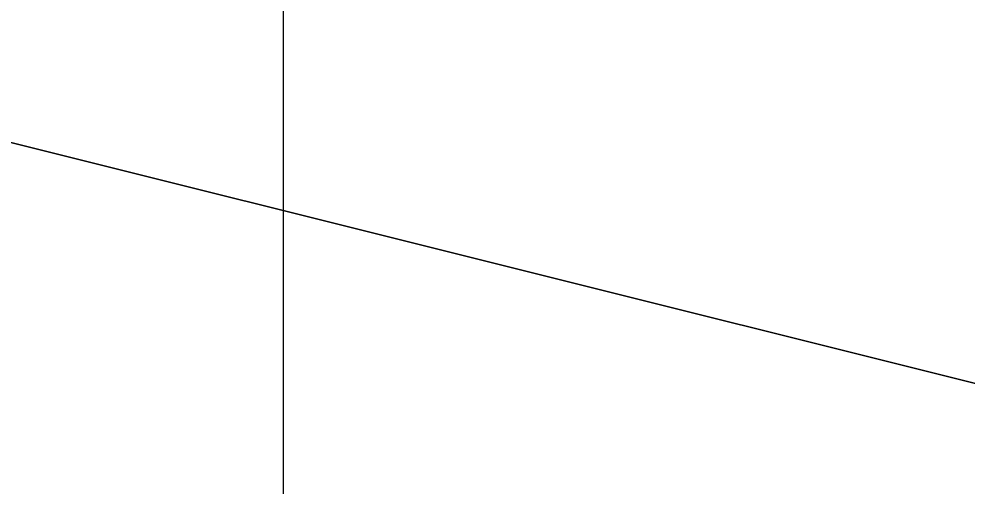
# Model space of a CAD drawing. Extents: x 1131015 to 1136271, y 133453 to 174329.
# Drawn here: x 1132360.185 to 1132361.155, y 159175.228 to 159175.706 of the extents above; entities that cross this region are included whole.
import ezdxf

# ---------------------------------------------------------------- set-up
doc = ezdxf.new("R2010")
doc.units = 0
for name, color, linetype in [('DESIGN - EARTHWORK - Shapes', 7, 'Continuous'), ('DESIGN - SHEET - Linework', 7, 'Continuous'), ('DESIGN - TYPICAL - Finished Grade and Subgrade', 7, 'Continuous')]:
    doc.layers.add(name, color=color, linetype=linetype)

msp = doc.modelspace()

# ---------------------------------------------------------------- linework, layer by layer
at = {"layer": 'DESIGN - EARTHWORK - Shapes'}
for points in [[(1132332.4556, 159176.49872), (1132340.4556, 159175.85872), (1132348.4556, 159175.21872), (1132352.4556, 159174.89872), (1132356.4556, 159174.57872), (1132358.4556, 159174.41872), (1132359.87333, 159174.3053), (1132367.81451, 159173.67001), (1132359.87333, 159175.6553), (1132358.4556, 159175.76872), (1132356.4556, 159175.92872), (1132352.4556, 159176.24872), (1132348.4556, 159176.56872), (1132340.4556, 159177.20872), (1132332.4556, 159177.84872)], [(1132371.87333, 159172.6553), (1132367.81451, 159173.67001), (1132359.87333, 159175.6553), (1132358.4556, 159175.76872), (1132356.4556, 159175.92872), (1132352.4556, 159176.24872), (1132348.4556, 159176.56872), (1132340.4556, 159177.20872), (1132332.4556, 159177.84872)], [(1132371.87333, 159172.6553), (1132367.81451, 159173.67001), (1132359.87333, 159175.6553), (1132358.4556, 159175.76872), (1132356.4556, 159175.92872), (1132352.4556, 159176.24872), (1132348.4556, 159176.56872), (1132340.4556, 159177.20872), (1132332.4556, 159177.84872)], [(1132332.4556, 159176.49872), (1132340.4556, 159175.85872), (1132348.4556, 159175.21872), (1132352.4556, 159174.89872), (1132356.4556, 159174.57872), (1132358.4556, 159174.41872), (1132359.87333, 159174.3053), (1132367.81451, 159173.67001), (1132359.87333, 159175.6553), (1132358.4556, 159175.76872), (1132356.4556, 159175.92872), (1132352.4556, 159176.24872), (1132348.4556, 159176.56872), (1132340.4556, 159177.20872), (1132332.4556, 159177.84872)], [(1132371.87333, 159172.6553), (1132367.81451, 159173.67001), (1132359.87333, 159175.6553), (1132358.4556, 159175.76872), (1132356.4556, 159175.92872), (1132352.4556, 159176.24872), (1132348.4556, 159176.56872), (1132340.4556, 159177.20872), (1132332.4556, 159177.84872)], [(1132332.4556, 159176.49872), (1132340.4556, 159175.85872), (1132348.4556, 159175.21872), (1132352.4556, 159174.89872), (1132356.4556, 159174.57872), (1132358.4556, 159174.41872), (1132359.87333, 159174.3053), (1132367.81451, 159173.67001), (1132359.87333, 159175.6553), (1132358.4556, 159175.76872), (1132356.4556, 159175.92872), (1132352.4556, 159176.24872), (1132348.4556, 159176.56872), (1132340.4556, 159177.20872), (1132332.4556, 159177.84872)], [(1132332.4556, 159176.49872), (1132340.4556, 159175.85872), (1132348.4556, 159175.21872), (1132352.4556, 159174.89872), (1132356.4556, 159174.57872), (1132358.4556, 159174.41872), (1132359.87333, 159174.3053), (1132367.81451, 159173.67001), (1132359.87333, 159175.6553), (1132358.4556, 159175.76872), (1132356.4556, 159175.92872), (1132352.4556, 159176.24872), (1132348.4556, 159176.56872), (1132340.4556, 159177.20872), (1132332.4556, 159177.84872)], [(1132371.87333, 159172.6553), (1132367.81451, 159173.67001), (1132359.87333, 159175.6553), (1132358.4556, 159175.76872), (1132356.4556, 159175.92872), (1132352.4556, 159176.24872), (1132348.4556, 159176.56872), (1132340.4556, 159177.20872), (1132332.4556, 159177.84872)], [(1132371.87333, 159172.6553), (1132367.81451, 159173.67001), (1132359.87333, 159175.6553), (1132358.4556, 159175.76872), (1132356.4556, 159175.92872), (1132352.4556, 159176.24872), (1132348.4556, 159176.56872), (1132340.4556, 159177.20872), (1132332.4556, 159177.84872)], [(1132332.4556, 159176.49872), (1132340.4556, 159175.85872), (1132348.4556, 159175.21872), (1132352.4556, 159174.89872), (1132356.4556, 159174.57872), (1132358.4556, 159174.41872), (1132359.87333, 159174.3053), (1132367.81451, 159173.67001), (1132359.87333, 159175.6553), (1132358.4556, 159175.76872), (1132356.4556, 159175.92872), (1132352.4556, 159176.24872), (1132348.4556, 159176.56872), (1132340.4556, 159177.20872), (1132332.4556, 159177.84872)], [(1132371.87333, 159172.6553), (1132367.81451, 159173.67001), (1132359.87333, 159175.6553), (1132358.4556, 159175.76872), (1132356.4556, 159175.92872), (1132352.4556, 159176.24872), (1132348.4556, 159176.56872), (1132340.4556, 159177.20872), (1132332.4556, 159177.84872)], [(1132332.4556, 159176.49872), (1132340.4556, 159175.85872), (1132348.4556, 159175.21872), (1132352.4556, 159174.89872), (1132356.4556, 159174.57872), (1132358.4556, 159174.41872), (1132359.87333, 159174.3053), (1132367.81451, 159173.67001), (1132359.87333, 159175.6553), (1132358.4556, 159175.76872), (1132356.4556, 159175.92872), (1132352.4556, 159176.24872), (1132348.4556, 159176.56872), (1132340.4556, 159177.20872), (1132332.4556, 159177.84872)], [(1132371.87333, 159172.6553), (1132367.81451, 159173.67001), (1132359.87333, 159175.6553), (1132358.4556, 159175.76872), (1132356.4556, 159175.92872), (1132352.4556, 159176.24872), (1132348.4556, 159176.56872), (1132340.4556, 159177.20872), (1132332.4556, 159177.84872)], [(1132332.4556, 159176.49872), (1132340.4556, 159175.85872), (1132348.4556, 159175.21872), (1132352.4556, 159174.89872), (1132356.4556, 159174.57872), (1132358.4556, 159174.41872), (1132359.87333, 159174.3053), (1132367.81451, 159173.67001), (1132359.87333, 159175.6553), (1132358.4556, 159175.76872), (1132356.4556, 159175.92872), (1132352.4556, 159176.24872), (1132348.4556, 159176.56872), (1132340.4556, 159177.20872), (1132332.4556, 159177.84872)], [(1132332.4556, 159176.49872), (1132340.4556, 159175.85872), (1132348.4556, 159175.21872), (1132352.4556, 159174.89872), (1132356.4556, 159174.57872), (1132358.4556, 159174.41872), (1132359.87333, 159174.3053), (1132367.81451, 159173.67001), (1132359.87333, 159175.6553), (1132358.4556, 159175.76872), (1132356.4556, 159175.92872), (1132352.4556, 159176.24872), (1132348.4556, 159176.56872), (1132340.4556, 159177.20872), (1132332.4556, 159177.84872)], [(1132371.87333, 159172.6553), (1132367.81451, 159173.67001), (1132359.87333, 159175.6553), (1132358.4556, 159175.76872), (1132356.4556, 159175.92872), (1132352.4556, 159176.24872), (1132348.4556, 159176.56872), (1132340.4556, 159177.20872), (1132332.4556, 159177.84872)], [(1132332.4556, 159176.49872), (1132340.4556, 159175.85872), (1132348.4556, 159175.21872), (1132352.4556, 159174.89872), (1132356.4556, 159174.57872), (1132358.4556, 159174.41872), (1132359.87333, 159174.3053), (1132367.81451, 159173.67001), (1132359.87333, 159175.6553), (1132358.4556, 159175.76872), (1132356.4556, 159175.92872), (1132352.4556, 159176.24872), (1132348.4556, 159176.56872), (1132340.4556, 159177.20872), (1132332.4556, 159177.84872)], [(1132371.87333, 159172.6553), (1132367.81451, 159173.67001), (1132359.87333, 159175.6553), (1132358.4556, 159175.76872), (1132356.4556, 159175.92872), (1132352.4556, 159176.24872), (1132348.4556, 159176.56872), (1132340.4556, 159177.20872), (1132332.4556, 159177.84872)], [(1132332.4556, 159176.49872), (1132340.4556, 159175.85872), (1132348.4556, 159175.21872), (1132352.4556, 159174.89872), (1132356.4556, 159174.57872), (1132358.4556, 159174.41872), (1132359.87333, 159174.3053), (1132367.81451, 159173.67001), (1132359.87333, 159175.6553), (1132358.4556, 159175.76872), (1132356.4556, 159175.92872), (1132352.4556, 159176.24872), (1132348.4556, 159176.56872), (1132340.4556, 159177.20872), (1132332.4556, 159177.84872)], [(1132371.87333, 159172.6553), (1132367.81451, 159173.67001), (1132359.87333, 159175.6553), (1132358.4556, 159175.76872), (1132356.4556, 159175.92872), (1132352.4556, 159176.24872), (1132348.4556, 159176.56872), (1132340.4556, 159177.20872), (1132332.4556, 159177.84872)], [(1132332.4556, 159177.84872), (1132340.4556, 159177.20872), (1132348.4556, 159176.56872), (1132352.4556, 159176.24872), (1132356.4556, 159175.92872), (1132358.4556, 159175.76872), (1132359.87333, 159175.6553), (1132367.81451, 159173.67001), (1132359.87333, 159174.3053), (1132358.4556, 159174.41872), (1132356.4556, 159174.57872), (1132352.4556, 159174.89872), (1132348.4556, 159175.21872), (1132340.4556, 159175.85872), (1132332.4556, 159176.49872)], [(1132371.87333, 159172.6553), (1132367.81451, 159173.67001), (1132359.87333, 159175.6553), (1132358.4556, 159175.76872), (1132356.4556, 159175.92872), (1132352.4556, 159176.24872), (1132348.4556, 159176.56872), (1132340.4556, 159177.20872), (1132332.4556, 159177.84872)], [(1132332.4556, 159177.84872), (1132340.4556, 159177.20872), (1132348.4556, 159176.56872), (1132352.4556, 159176.24872), (1132356.4556, 159175.92872), (1132358.4556, 159175.76872), (1132359.87333, 159175.6553), (1132367.81451, 159173.67001), (1132359.87333, 159174.3053), (1132358.4556, 159174.41872), (1132356.4556, 159174.57872), (1132352.4556, 159174.89872), (1132348.4556, 159175.21872), (1132340.4556, 159175.85872), (1132332.4556, 159176.49872)], [(1132332.4556, 159177.84872), (1132340.4556, 159177.20872), (1132348.4556, 159176.56872), (1132352.4556, 159176.24872), (1132356.4556, 159175.92872), (1132358.4556, 159175.76872), (1132359.87333, 159175.6553), (1132367.81451, 159173.67001), (1132371.87333, 159172.6553)], [(1132371.87333, 159172.6553), (1132367.81451, 159173.67001), (1132359.87333, 159175.6553), (1132358.4556, 159175.76872), (1132356.4556, 159175.92872), (1132352.4556, 159176.24872), (1132348.4556, 159176.56872), (1132340.4556, 159177.20872), (1132332.4556, 159177.84872)], [(1132332.4556, 159176.49872), (1132340.4556, 159175.85872), (1132348.4556, 159175.21872), (1132352.4556, 159174.89872), (1132356.4556, 159174.57872), (1132358.4556, 159174.41872), (1132359.87333, 159174.3053), (1132367.81451, 159173.67001), (1132359.87333, 159175.6553), (1132358.4556, 159175.76872), (1132356.4556, 159175.92872), (1132352.4556, 159176.24872), (1132348.4556, 159176.56872), (1132340.4556, 159177.20872), (1132332.4556, 159177.84872)], [(1132371.87333, 159172.6553), (1132367.81451, 159173.67001), (1132359.87333, 159175.6553), (1132358.4556, 159175.76872), (1132356.4556, 159175.92872), (1132352.4556, 159176.24872), (1132348.4556, 159176.56872), (1132340.4556, 159177.20872), (1132332.4556, 159177.84872)], [(1132332.4556, 159177.84872), (1132340.4556, 159177.20872), (1132348.4556, 159176.56872), (1132352.4556, 159176.24872), (1132356.4556, 159175.92872), (1132358.4556, 159175.76872), (1132359.87333, 159175.6553), (1132367.81451, 159173.67001), (1132359.87333, 159174.3053), (1132358.4556, 159174.41872), (1132356.4556, 159174.57872), (1132352.4556, 159174.89872), (1132348.4556, 159175.21872), (1132340.4556, 159175.85872), (1132332.4556, 159176.49872)], [(1132332.4556, 159176.49872), (1132340.4556, 159175.85872), (1132348.4556, 159175.21872), (1132352.4556, 159174.89872), (1132356.4556, 159174.57872), (1132358.4556, 159174.41872), (1132359.87333, 159174.3053), (1132367.81451, 159173.67001), (1132359.87333, 159175.6553), (1132358.4556, 159175.76872), (1132356.4556, 159175.92872), (1132352.4556, 159176.24872), (1132348.4556, 159176.56872), (1132340.4556, 159177.20872), (1132332.4556, 159177.84872)], [(1132371.87333, 159172.6553), (1132367.81451, 159173.67001), (1132359.87333, 159175.6553), (1132358.4556, 159175.76872), (1132356.4556, 159175.92872), (1132352.4556, 159176.24872), (1132348.4556, 159176.56872), (1132340.4556, 159177.20872), (1132332.4556, 159177.84872)], [(1132332.4556, 159177.84872), (1132340.4556, 159177.20872), (1132348.4556, 159176.56872), (1132352.4556, 159176.24872), (1132356.4556, 159175.92872), (1132358.4556, 159175.76872), (1132359.87333, 159175.6553), (1132367.81451, 159173.67001), (1132359.87333, 159174.3053), (1132358.4556, 159174.41872), (1132356.4556, 159174.57872), (1132352.4556, 159174.89872), (1132348.4556, 159175.21872), (1132340.4556, 159175.85872), (1132332.4556, 159176.49872)], [(1132371.87333, 159172.6553), (1132367.81451, 159173.67001), (1132359.87333, 159175.6553), (1132358.4556, 159175.76872), (1132356.4556, 159175.92872), (1132352.4556, 159176.24872), (1132348.4556, 159176.56872), (1132340.4556, 159177.20872), (1132332.4556, 159177.84872)], [(1132332.4556, 159177.84872), (1132340.4556, 159177.20872), (1132348.4556, 159176.56872), (1132352.4556, 159176.24872), (1132356.4556, 159175.92872), (1132358.4556, 159175.76872), (1132359.87333, 159175.6553), (1132367.81451, 159173.67001), (1132371.87333, 159172.6553)], [(1132332.4556, 159177.84872), (1132340.4556, 159177.20872), (1132348.4556, 159176.56872), (1132352.4556, 159176.24872), (1132356.4556, 159175.92872), (1132358.4556, 159175.76872), (1132359.87333, 159175.6553), (1132367.81451, 159173.67001), (1132359.87333, 159174.3053), (1132358.4556, 159174.41872), (1132356.4556, 159174.57872), (1132352.4556, 159174.89872), (1132348.4556, 159175.21872), (1132340.4556, 159175.85872), (1132332.4556, 159176.49872)], [(1132332.4556, 159177.84872), (1132340.4556, 159177.20872), (1132348.4556, 159176.56872), (1132352.4556, 159176.24872), (1132356.4556, 159175.92872), (1132358.4556, 159175.76872), (1132359.87333, 159175.6553), (1132367.81451, 159173.67001), (1132371.87333, 159172.6553)], [(1132332.4556, 159177.84872), (1132340.4556, 159177.20872), (1132348.4556, 159176.56872), (1132352.4556, 159176.24872), (1132356.4556, 159175.92872), (1132358.4556, 159175.76872), (1132359.87333, 159175.6553), (1132367.81451, 159173.67001), (1132359.87333, 159174.3053), (1132358.4556, 159174.41872), (1132356.4556, 159174.57872), (1132352.4556, 159174.89872), (1132348.4556, 159175.21872), (1132340.4556, 159175.85872), (1132332.4556, 159176.49872)]]:
    msp.add_lwpolyline(points, dxfattribs=at)
at = {"layer": 'DESIGN - SHEET - Linework'}
msp.add_line((1132360.4556, 159114.65538), (1132360.4556, 159324.65538), dxfattribs=at)
at = {"layer": 'DESIGN - TYPICAL - Finished Grade and Subgrade'}
msp.add_line((1132359.87333, 159175.6553), (1132367.81451, 159173.67001), dxfattribs=at)

doc.saveas('drawing.dxf')
